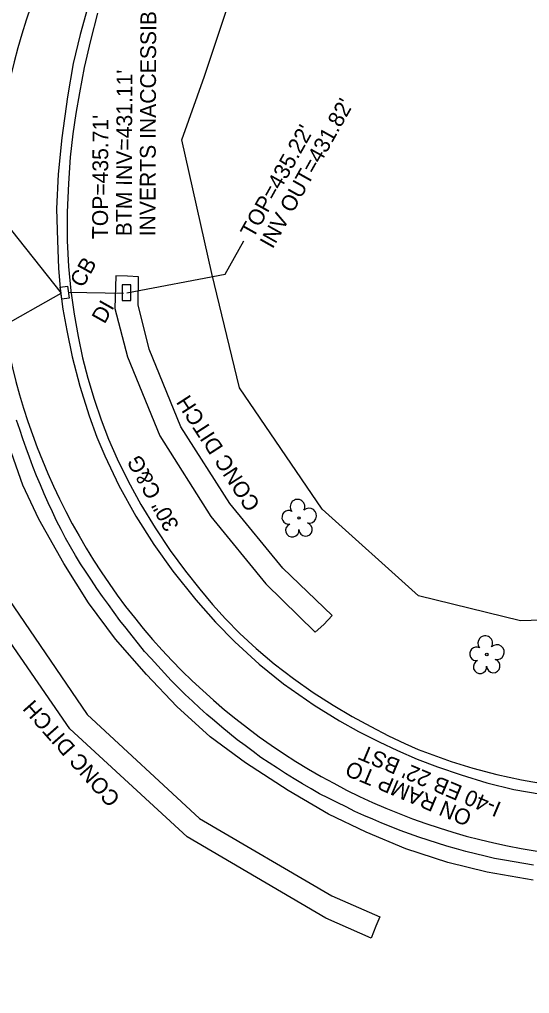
# Model space of a CAD drawing. Extents: x 2074109 to 2077820, y 741079 to 746031.
# Drawn here: x 2075494.2 to 2075623.5, y 742877.9 to 743124.8 of the extents above; entities that cross this region are included whole.
import ezdxf

# ---------------------------------------------------------------- set-up
doc = ezdxf.new("R2010")
doc.units = 0
for name, color, linetype in [('Exist Horizontal Alignment', 7, 'Continuous'), ('Exist Roads Curbs', 7, 'Continuous'), ('Exist Roads Curbs Text', 7, 'Continuous'), ('Exist Roads EOP', 7, 'Continuous'), ('Exist Roads EOP Text', 7, 'Continuous'), ('Exist Roads EOT', 7, 'Continuous'), ('Exist Structure Minor Catch Basin', 7, 'Continuous'), ('Exist Structure Minor Catch Basin Text', 7, 'Continuous'), ('Exist Structure Minor Catch Basin Top Elevation', 7, 'Continuous'), ('Exist Structure Minor Drop Inlet', 7, 'Continuous'), ('Exist Structure Minor Drop Inlet Leader', 7, 'Continuous'), ('Exist Structure Minor Drop Inlet Text', 7, 'Continuous'), ('Exist Structure Minor Drop Inlet Top Elevation', 7, 'Continuous'), ('Exist Structure Minor Paved Ditch or Gutter', 7, 'Continuous'), ('Exist Structure Minor Paved Ditch or Gutter Text', 7, 'Continuous'), ('Exist Structure Minor Pipes RCP 15 Inch', 7, 'Continuous'), ('Exist Structure Minor Pipes RCP 15 Inch Invert', 7, 'Continuous'), ('Exist Structure Minor Pipes RCP 24 Inch', 7, 'Continuous'), ('Exist Structure Minor Pipes RCP 30 Inch', 7, 'Continuous'), ('Exist Structure Minor Pipes RCP 30 Inch Invert', 7, 'Continuous'), ('Exist Vegetation Tree CELL', 7, 'Continuous'), ('Exist Vegetation Woods Line', 7, 'Continuous')]:
    doc.layers.add(name, color=color, linetype=linetype)

msp = doc.modelspace()

# ---------------------------------------------------------------- linework, layer by layer
at = {"layer": 'Exist Horizontal Alignment'}
msp.add_arc((2075650.14, 743074.36), 162.2, 154.1155, 37.9648, dxfattribs=at)
at = {"layer": 'Exist Roads Curbs'}
msp.add_lwpolyline([(2075513.94, 743126.33), (2075512.17, 743119.43), (2075510.63, 743112.55), (2075509.37, 743106.19), (2075508.44, 743100.91), (2075507.72, 743095.77), (2075507.08, 743089.85), (2075506.6, 743083.23), (2075506.32, 743075.95), (2075506.3, 743068.7), (2075506.62, 743062.15), (2075507.22, 743056.03), (2075508.04, 743050.07), (2075509.04, 743044.38), (2075510.18, 743039.04), (2075511.52, 743033.84), (2075513.12, 743028.5), (2075514.88, 743023.29), (2075516.74, 743018.42), (2075518.93, 743013.42), (2075521.71, 743007.8), (2075524.97, 743001.86), (2075528.61, 742995.92), (2075532.43, 742990.21), (2075536.27, 742984.98), (2075539.92, 742980.36), (2075543.16, 742976.5), (2075546.41, 742972.92), (2075550.06, 742969.19), (2075554.16, 742965.36), (2075558.74, 742961.49), (2075563.63, 742957.74), (2075568.67, 742954.25), (2075573.7, 742951.04), (2075578.57, 742948.16), (2075583.26, 742945.58), (2075587.76, 742943.27), (2075591.86, 742941.31), (2075595.3, 742939.8), (2075598.96, 742938.39), (2075603.67, 742936.75), (2075609.16, 742935.05), (2075615.19, 742933.47), (2075621.47, 742932.08), (2075627.72, 742930.96)], dxfattribs=at)
at = {"layer": 'Exist Roads EOP'}
for points in [[(2075512.25, 743130.75), (2075509.54, 743120.91), (2075507.84, 743113.63), (2075506.38, 743105.17), (2075504.93, 743094.8), (2075503.98, 743085.52), (2075503.59, 743076.81), (2075503.83, 743068.75), (2075504.11, 743061.77), (2075504.5, 743056.57), (2075505.21, 743051.39), (2075506.17, 743045.96), (2075507.57, 743039.29), (2075509.52, 743031.8), (2075511.87, 743024.28), (2075513.78, 743018.88), (2075515.79, 743014.17), (2075519.35, 743006.69), (2075523.71, 742998.89), (2075528.23, 742991.71), (2075533.09, 742984.99), (2075538.92, 742977.72), (2075543.89, 742972.05), (2075548.79, 742967.09), (2075554.93, 742961.37), (2075561.16, 742956.38), (2075568.9, 742951.03), (2075575.29, 742947.06), (2075580.18, 742944.33), (2075585.35, 742941.75), (2075590.05, 742939.5), (2075595.04, 742937.31), (2075600.16, 742935.34), (2075606.21, 742933.31), (2075612.7, 742931.35), (2075619.49, 742929.67), (2075626.42, 742928.45)], [(2075624.4, 742906.68), (2075612.74, 742908.65), (2075602.8, 742911.16), (2075592.19, 742914.58), (2075582.12, 742918.83), (2075572.53, 742923.35), (2075562.3, 742929.39), (2075551.46, 742936.41), (2075542.55, 742942.95), (2075534.06, 742950.64), (2075526.43, 742958.74), (2075518.57, 742967.75), (2075511.69, 742976.95), (2075505.45, 742986.87), (2075499.11, 742998.13), (2075495.05, 743006.71), (2075491.61, 743016.67)]]:
    msp.add_lwpolyline(points, dxfattribs=at)
at = {"layer": 'Exist Roads EOT'}
msp.add_lwpolyline([(2075624.51, 742910.44), (2075622.05, 742910.85), (2075619.59, 742911.29), (2075617.13, 742911.73), (2075614.67, 742912.17), (2075612.24, 742912.75), (2075609.81, 742913.33), (2075607.38, 742913.91), (2075604.97, 742914.56), (2075602.58, 742915.29), (2075600.19, 742916.02), (2075597.8, 742916.75), (2075595.44, 742917.58), (2075593.09, 742918.42), (2075590.73, 742919.26), (2075588.4, 742920.15), (2075586.1, 742921.13), (2075583.8, 742922.11), (2075581.5, 742923.08), (2075579.21, 742924.08), (2075576.98, 742925.21), (2075574.74, 742926.33), (2075572.51, 742927.45), (2075570.27, 742928.57), (2075568.12, 742929.83), (2075565.96, 742931.09), (2075563.8, 742932.36), (2075561.67, 742933.66), (2075559.58, 742935.02), (2075557.48, 742936.39), (2075555.41, 742937.78), (2075553.4, 742939.27), (2075551.39, 742940.75), (2075549.38, 742942.24), (2075547.44, 742943.82), (2075545.53, 742945.43), (2075543.61, 742947.03), (2075541.7, 742948.64), (2075539.86, 742950.33), (2075538.02, 742952.02), (2075536.18, 742953.71), (2075534.42, 742955.48), (2075532.68, 742957.28), (2075530.97, 742959.1), (2075529.28, 742960.95), (2075527.6, 742962.79), (2075525.91, 742964.64), (2075524.34, 742966.57), (2075522.77, 742968.53), (2075521.21, 742970.48), (2075519.65, 742972.43), (2075518.19, 742974.46), (2075516.73, 742976.49), (2075515.27, 742978.52), (2075513.84, 742980.57), (2075512.45, 742982.64), (2075511.06, 742984.72), (2075509.7, 742986.82), (2075508.42, 742988.96), (2075507.15, 742991.11), (2075505.9, 742993.28), (2075504.75, 742995.5), (2075503.6, 742997.72), (2075502.52, 742999.97), (2075501.5, 743002.25), (2075500.48, 743004.54), (2075499.5, 743006.84), (2075498.53, 743009.14), (2075497.61, 743011.46), (2075496.75, 743013.81), (2075495.88, 743016.15), (2075495.06, 743018.51), (2075494.26, 743020.88), (2075493.46, 743023.25)], dxfattribs=at)
at = {"layer": 'Exist Structure Minor Catch Basin'}
msp.add_lwpolyline([(2075506.36, 743057.18), (2075506.79, 743054.17), (2075504.95, 743053.9), (2075504.52, 743056.92)], close=True, dxfattribs=at)
at = {"layer": 'Exist Structure Minor Drop Inlet'}
msp.add_lwpolyline([(2075522.41, 743053.56), (2075522.41, 743057.51), (2075520.23, 743057.51), (2075520.23, 743053.55)], close=True, dxfattribs=at)
at = {"layer": 'Exist Structure Minor Drop Inlet Leader'}
msp.add_lwpolyline([(2075521.45, 743055.51), (2075546.38, 743060.19), (2075551.11, 743068.63)], dxfattribs=at)
at = {"layer": 'Exist Structure Minor Paved Ditch or Gutter'}
for points in [[(2075518.58, 743059.78), (2075518.39, 743051.51), (2075521.56, 743039.24), (2075529.79, 743019.22), (2075542.72, 742998.77), (2075556.66, 742981.76), (2075569.2, 742969.49), (2075571.32, 742971.42), (2075573.46, 742973.7), (2075561, 742985.68), (2075547.56, 743002.13), (2075535.14, 743021.54), (2075527.11, 743041.19), (2075524.25, 743052.45), (2075524.35, 743059.55), (2075521.59, 743059.67), (2075518.58, 743059.78)], [(2075464.11, 743037.19), (2075466.99, 743036.88), (2075469.76, 743036.23), (2075469.06, 743026.51), (2075473.47, 743014.6), (2075491.47, 742977.76), (2075511.33, 742948.62), (2075539.8, 742922.27), (2075573.4, 742902.69), (2075585.52, 742897.37), (2075584.58, 742894.97), (2075583.34, 742891.94), (2075571.83, 742897.02), (2075536.67, 742917.6), (2075506.96, 742945.02), (2075486.37, 742974.81), (2075467.96, 743012.68), (2075464.65, 743021.44), (2075457.85, 743011.81), (2075431.2, 742966.85), (2075406.14, 742922.59), (2075381.77, 742879.44), (2075355.36, 742833.4)]]:
    msp.add_lwpolyline(points, dxfattribs=at)
at = {"layer": 'Exist Structure Minor Pipes RCP 15 Inch'}
msp.add_line((2075506.58, 743055.67), (2075520.54, 743055.43), dxfattribs=at)
at = {"layer": 'Exist Structure Minor Pipes RCP 24 Inch'}
msp.add_line((2075466.6, 743033.93), (2075504.73, 743055.41), dxfattribs=at)
at = {"layer": 'Exist Structure Minor Pipes RCP 30 Inch'}
msp.add_line((2075435.52, 743142.56), (2075504.73, 743055.41), dxfattribs=at)
at = {"layer": 'Exist Vegetation Tree CELL'}
for p, q in [((2075565.07, 742998.43), (2075565.07, 742998.43)), ((2075612.66, 742963.83), (2075612.66, 742963.83))]:
    msp.add_line(p, q, dxfattribs=at)
for centre in [(2075565.07, 742998.43), (2075612.66, 742963.83)]:
    msp.add_circle(centre, 0.326, dxfattribs=at)
for centre, radius, start, end in [((2075564.68, 743001.3), 1.86, 330.1651, 219.7134), ((2075567.62, 742999.02), 1.9, 257.1011, 134.1999), ((2075562.46, 742998.58), 1.73, 62.6636, 279.3457), ((2075563.36, 742995.31), 1.69, 111.5671, 6.231), ((2075566.74, 742995.53), 1.7, 181.2822, 74.56), ((2075612.28, 742966.7), 1.86, 330.1651, 219.7134), ((2075610.06, 742963.99), 1.73, 62.6636, 279.3457), ((2075615.21, 742964.42), 1.9, 257.1011, 134.1999), ((2075610.96, 742960.71), 1.69, 111.5671, 6.231), ((2075614.34, 742960.93), 1.7, 181.2822, 74.56)]:
    msp.add_arc(centre, radius, start, end, dxfattribs=at)
at = {"layer": 'Exist Vegetation Woods Line'}
msp.add_lwpolyline([(2075736.65, 743133.51), (2075745.93, 743123.27), (2075745.96, 743116.17), (2075740.06, 743103.37), (2075745.19, 743086.85), (2075751.49, 743073.82), (2075753.54, 743051.91), (2075750.58, 743034.96), (2075742.93, 743018.73), (2075730.77, 743006.39), (2075707.4, 742990.5), (2075673.21, 742973.96), (2075648.08, 742973.18), (2075621.25, 742972.33), (2075595.36, 742978.72), (2075570.97, 743000.65), (2075549.99, 743031.43), (2075542.96, 743060.36), (2075535.37, 743094.24), (2075541.07, 743110.43), (2075553.07, 743146.49)], dxfattribs=at)

# ---------------------------------------------------------------- texts
at = {"layer": 'Exist Roads Curbs Text'}
msp.add_text('30" C&G', height=4, rotation=118.7814, dxfattribs=at).set_placement((2075534.78, 742996.48))
at = {"layer": 'Exist Roads EOP Text'}
for s, p in [("I-40 EB 22' BST", (2075616.64, 742926.22)), ('ON RAMP TO', (2075609.19, 742923.86))]:
    msp.add_text(s, height=4, rotation=157.1422, dxfattribs=at).set_placement(p)
at = {"layer": 'Exist Structure Minor Catch Basin Text'}
msp.add_text('CB', height=4, rotation=60.742, dxfattribs=at).set_placement((2075510.25, 743056.56))
at = {"layer": 'Exist Structure Minor Catch Basin Top Elevation'}
msp.add_text("TOP=435.71'", height=4, rotation=89.7821, dxfattribs=at).set_placement((2075516.61, 743069.1))
at = {"layer": 'Exist Structure Minor Drop Inlet Text'}
msp.add_text('DI', height=4, rotation=60.7411, dxfattribs=at).set_placement((2075515.77, 743047.41))
at = {"layer": 'Exist Structure Minor Drop Inlet Top Elevation'}
msp.add_text("TOP=435.22'", height=4, rotation=60.7411, dxfattribs=at).set_placement((2075553.45, 743069.08))
at = {"layer": 'Exist Structure Minor Paved Ditch or Gutter Text'}
for rotation, p in [(122.9407, (2075555.39, 743001.8)), (131.4028, (2075519.98, 742927.47))]:
    msp.add_text('CONC DITCH', height=4, rotation=rotation, dxfattribs=at).set_placement(p)
at = {"layer": 'Exist Structure Minor Pipes RCP 15 Inch Invert'}
msp.add_text("INV OUT=431.82'", height=4, rotation=60.7411, dxfattribs=at).set_placement((2075558.37, 743066.44))
at = {"layer": 'Exist Structure Minor Pipes RCP 30 Inch Invert'}
for s, p in [('INVERTS INACCESSIBLE', (2075528.65, 743069.81)), ("BTM INV=431.11'", (2075522.65, 743069.83))]:
    msp.add_text(s, height=4, rotation=89.7821, dxfattribs=at).set_placement(p)

doc.saveas('drawing.dxf')
